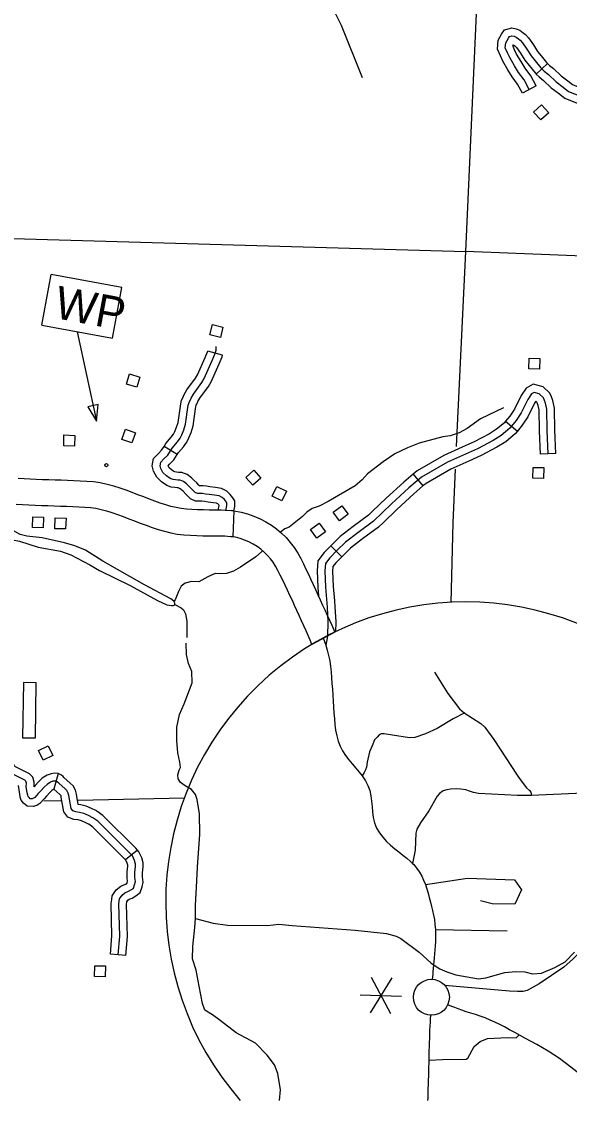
# Model space of a CAD drawing. Extents: x 653372 to 905732, y 627442 to 787275.
# Drawn here: x 859563 to 864892, y 627442 to 637926 of the extents above; entities that cross this region are included whole.
import ezdxf

# ---------------------------------------------------------------- set-up
doc = ezdxf.new("R2010")
doc.units = 0
for name, color, linetype in [('Level 10', 7, 'Continuous'), ('Level 24', 7, 'Continuous'), ('Level 31', 7, 'Continuous'), ('Level 32', 7, 'Continuous'), ('Level 35', 7, 'Continuous'), ('Level 45', 7, 'Continuous'), ('Level 48', 7, 'Continuous'), ('Level 5', 7, 'Continuous'), ('Level 56', 7, 'Continuous'), ('Level 57', 7, 'Continuous'), ('Level 63', 7, 'Continuous')]:
    doc.layers.add(name, color=color, linetype=linetype)

msp = doc.modelspace()

# ---------------------------------------------------------------- linework, layer by layer
at = {"layer": 'Level 10'}
msp.add_line((861632, 633170), (861628, 633170), dxfattribs=at)
for points in [[(861623, 632918), (861632, 633170), (861604, 633172), (861556, 633176), (861505, 633178), (861446, 633179), (861389, 633179), (861332, 633180), (861275, 633182), (861219, 633184), (861167, 633187), (861116, 633194), (861066, 633203), (861016, 633215), (860965, 633229), (860913, 633247), (860860, 633265), (860807, 633286), (860751, 633307), (860694, 633328), (860638, 633349), (860581, 633371), (860522, 633392), (860460, 633412), (860395, 633429), (860329, 633442), (860262, 633452), (860197, 633457), (860134, 633461), (860072, 633464), (860011, 633466), (859950, 633468), (859890, 633470), (859829, 633472), (859768, 633474), (859707, 633477), (859647, 633479), (859588, 633482), (859531, 633486)], [(859510, 633237), (859574, 633233), (859635, 633230), (859696, 633227), (859758, 633224), (859820, 633222), (859880, 633220), (859942, 633218), (860002, 633216), (860062, 633214), (860121, 633211), (860179, 633208), (860234, 633203), (860287, 633196), (860339, 633185), (860390, 633172), (860441, 633155), (860495, 633136), (860551, 633115), (860607, 633094), (860662, 633074), (860717, 633052), (860774, 633031), (860832, 633010), (860891, 632991), (860952, 632973), (861014, 632958), (861078, 632946), (861142, 632938), (861206, 632934), (861268, 632932), (861327, 632930), (861385, 632929), (861443, 632929), (861499, 632928), (861540, 632927), (861623, 632918), (861600, 632921), (861603, 632921)], [(862609, 631993), (862387, 631873), (862371, 631914), (862352, 631959), (862331, 632006), (862309, 632054), (862286, 632103), (862263, 632153), (862241, 632203), (862219, 632251), (862197, 632300), (862173, 632349), (862150, 632399), (862127, 632449), (862103, 632498), (862080, 632546), (862057, 632592), (862034, 632634), (862011, 632671), (861984, 632705), (861955, 632738), (861923, 632769), (861890, 632798), (861854, 632824), (861815, 632848), (861775, 632869), (861733, 632887), (861689, 632902), (861645, 632914), (861623, 632918), (861632, 633170)], [(861628, 633170), (861632, 633170), (861698, 633158), (861762, 633141), (861823, 633120), (861883, 633095), (861939, 633065), (861993, 633032), (862044, 632995), (862092, 632954), (862136, 632911), (862177, 632864), (862216, 632814), (862250, 632761), (862279, 632707), (862304, 632657), (862329, 632606), (862353, 632555), (862376, 632505), (862399, 632456), (862423, 632406), (862446, 632356), (862469, 632306), (862491, 632256), (862513, 632209), (862536, 632159), (862559, 632109), (862581, 632059), (862609, 631993)], [(862497, 631936), (862522, 631865), (862537, 631816), (862550, 631765), (862560, 631714), (862567, 631660), (862573, 631606), (862578, 631550), (862582, 631494), (862586, 631437), (862590, 631380), (862594, 631323)], [(862594, 631324), (862598, 631265), (862602, 631208), (862606, 631151), (862611, 631094), (862618, 631039), (862629, 630985), (862643, 630933), (862662, 630884), (862686, 630838), (862714, 630794), (862745, 630752), (862779, 630712), (862814, 630672), (862848, 630632), (862876, 630596), (862909, 630547), (862932, 630501), (862949, 630453), (862961, 630402), (862968, 630350), (862972, 630298), (862976, 630245), (862983, 630192), (862996, 630140), (863016, 630089), (863044, 630042), (863077, 629999), (863113, 629958), (863153, 629922), (863193, 629888), (863234, 629856), (863273, 629826), (863311, 629796), (863346, 629765), (863366, 629745), (863379, 629733), (863408, 629697), (863433, 629660), (863455, 629621), (863474, 629582), (863491, 629541), (863505, 629499), (863517, 629456), (863529, 629413), (863540, 629369), (863551, 629326), (863561, 629286), (863570, 629243), (863578, 629199), (863584, 629156), (863588, 629100), (863590, 629070), (863590, 629028), (863589, 628986), (863586, 628945), (863583, 628905), (863579, 628866), (863576, 628828), (863573, 628792), (863570, 628758), (863567, 628725), (863564, 628695), (863562, 628667), (863560, 628641), (863558, 628619)], [(864310, 628129), (864261, 628156), (864214, 628181), (864167, 628203), (864120, 628223), (864072, 628244), (864025, 628260), (863978, 628276), (863932, 628290), (863888, 628304), (863846, 628318), (863809, 628331), (863776, 628344), (863748, 628354), (863709, 628372)], [(863539, 628270), (863537, 628236), (863536, 628201), (863534, 628164), (863532, 628125), (863531, 628085), (863530, 628044), (863528, 628003), (863527, 627962), (863526, 627922), (863525, 627882), (863524, 627843), (863523, 627804), (863522, 627764), (863521, 627723), (863520, 627682), (863519, 627639), (863518, 627596), (863516, 627553), (863515, 627509), (863514, 627465), (863513, 627442)], [(865330, 627442), (865314, 627452), (865253, 627495), (865192, 627539), (865133, 627583), (865075, 627629), (865019, 627674), (864963, 627720), (864907, 627764), (864851, 627808), (864795, 627848), (864740, 627885), (864684, 627919), (864629, 627953), (864574, 627984), (864520, 628015), (864466, 628044), (864413, 628073), (864361, 628102), (864310, 628129)]]:
    msp.add_lwpolyline(points, dxfattribs=at)
at = {"layer": 'Level 24'}
msp.add_circle((863549, 628444), 175, dxfattribs=at)
at = {"layer": 'Level 31'}
for points in [[(866640, 630027), (866599, 629966), (866539, 629899), (866453, 629818), (866338, 629745), (866134, 629620), (865971, 629536), (865368, 629198), (865285, 629155), (865227, 629119), (865181, 629080), (865110, 629006), (864928, 628816), (864837, 628736), (864599, 628574), (864480, 628510), (864442, 628501), (864387, 628501), (864308, 628502), (863680, 628560)], [(863491, 629541), (863899, 629601)]]:
    msp.add_lwpolyline(points, dxfattribs=at)
at = {"layer": 'Level 32'}
for points in [[(865025, 630427), (864524, 630406), (864485, 630405), (864387, 630406), (864007, 630425), (863959, 630433), (863921, 630446), (863884, 630461), (863836, 630468), (863789, 630470), (863734, 630466), (863699, 630460), (863664, 630449), (863629, 630423), (863605, 630400), (863525, 630255), (863442, 630139), (863409, 630077), (863399, 630040), (863392, 629874), (863366, 629745)], [(863899, 629601), (864356, 629585), (864425, 629488), (864361, 629349), (864141, 629352), (864028, 629380)], [(863889, 627842), (863904, 627853), (863964, 627967), (864023, 628013), (864094, 628042), (864290, 628053), (864374, 628051), (864403, 628079)], [(863524, 627834), (863657, 627839), (863889, 627842)]]:
    msp.add_lwpolyline(points, dxfattribs=at)
at = {"layer": 'Level 35'}
for points in [[(862614, 638007), (862673, 637893), (862875, 637384)], [(864252, 634172), (864027, 634067), (863896, 633973), (863821, 633929), (863733, 633901), (863662, 633890), (863431, 633830), (863316, 633785), (863194, 633726), (863080, 633648), (862927, 633532), (862876, 633473), (862809, 633413), (862546, 633261), (862459, 633218), (862389, 633194), (862337, 633160), (862296, 633118), (862165, 633012), (862125, 632995), (862081, 632965)], [(860884, 632300), (860976, 632258), (861021, 632250), (861041, 632252), (861054, 632257), (861055, 632274), (861043, 632293), (861015, 632315), (860758, 632453), (860355, 632683), (860184, 632788), (860080, 632831), (859982, 632862), (859765, 632908), (859614, 632924), (859549, 632941), (859417, 633017)], [(859418, 632918), (859476, 632890), (859543, 632878), (859725, 632819), (859941, 632780), (860043, 632744), (860228, 632648), (860323, 632592), (860621, 632447), (860884, 632300)], [(861907, 632783), (861898, 632772), (861841, 632725), (861693, 632623), (861626, 632585), (861558, 632561), (861488, 632559), (861446, 632564), (861376, 632531), (861287, 632482), (861215, 632484), (861154, 632468), (861115, 632438), (861090, 632388), (861056, 632305), (861045, 632291)], [(861053, 632272), (861054, 632271)], [(861055, 632260), (861117, 632230), (861138, 632208), (861157, 632170), (861171, 632100), (861170, 631942)], [(861216, 630464), (861153, 630499), (861108, 630531), (861088, 630568), (861084, 630605), (861097, 630650), (861108, 630676), (861103, 630730), (861082, 630818), (861074, 630941), (861075, 631069), (861101, 631192), (861146, 631297), (861222, 631501), (861219, 631609), (861188, 631689), (861169, 631776), (861164, 631886)], [(862073, 627442), (862082, 627545), (862056, 627702), (862025, 627787), (861953, 627881), (861839, 627997), (861649, 628100), (861494, 628219), (861420, 628272), (861346, 628319), (861323, 628382), (861291, 628551), (861260, 628708), (861227, 628818), (861228, 628938), (861247, 629122), (861255, 629208), (861254, 629340), (861264, 629510), (861276, 629709), (861297, 630030), (861294, 630228), (861271, 630366), (861255, 630414), (861216, 630464)], [(861255, 629208), (861428, 629165), (861566, 629145), (861954, 629143), (862067, 629154), (862195, 629140), (862809, 629096), (863112, 629065), (863207, 629039), (863251, 629016), (863429, 628882), (863546, 628776), (863630, 628720), (863699, 628690), (863786, 628661), (864008, 628622), (864079, 628634), (864265, 628684), (864372, 628694), (864459, 628690), (864534, 628673), (864619, 628677), (864750, 628734), (864850, 628790), (864942, 628882)]]:
    msp.add_lwpolyline(points, dxfattribs=at)
at = {"layer": 'Level 45'}
for p, q in [((864569, 637416), (864678, 637520)), ((864567, 637301), (864434, 637231)), ((861519, 634683), (861374, 634722)), ((864271, 634043), (864386, 633947)), ((861076, 633718), (860949, 633797)), ((864760, 633729), (864610, 633723)), ((863371, 633527), (863467, 633413)), ((862571, 632831), (862677, 632725)), ((859919, 630618), (859878, 630467)), ((860690, 629875), (860574, 629780)), ((860578, 628850), (860428, 628862))]:
    msp.add_line(p, q, dxfattribs=at)
for points in [[(864434, 637231), (864388, 637319), (864336, 637389), (864293, 637458), (864244, 637541), (864222, 637592), (864191, 637659), (864199, 637746), (864230, 637805)], [(864230, 637805), (864261, 637847), (864331, 637865), (864374, 637856), (864411, 637843), (864442, 637818), (864465, 637800), (864494, 637768), (864541, 637701), (864582, 637636), (864616, 637592), (864670, 637528), (864678, 637520)], [(864501, 637266), (864452, 637359), (864398, 637432), (864357, 637497), (864311, 637576), (864291, 637622), (864267, 637672), (864272, 637721), (864299, 637765), (864309, 637782), (864333, 637788), (864353, 637783), (864374, 637776), (864395, 637760), (864413, 637745), (864435, 637721), (864478, 637659), (864520, 637593), (864557, 637545), (864614, 637477), (864646, 637444), (864687, 637412), (864764, 637341), (864830, 637289), (864883, 637248), (865000, 637202)], [(864341, 637689), (864348, 637701), (864348, 637701), (864362, 637690), (864376, 637674), (864416, 637618), (864459, 637550), (864499, 637498), (864559, 637427), (864569, 637416)], [(864567, 637301), (864516, 637399), (864460, 637474), (864421, 637537), (864378, 637610), (864359, 637653), (864344, 637685), (864345, 637697), (864341, 637689)], [(864678, 637520), (864697, 637500), (864736, 637469), (864813, 637398), (864876, 637349), (864921, 637314), (865033, 637269), (865090, 637237)], [(864569, 637416), (864596, 637388), (864638, 637355), (864715, 637283), (864784, 637230), (864846, 637183), (864968, 637134), (865017, 637106)], [(861551, 633171), (861561, 633222), (861561, 633249), (861557, 633256), (861536, 633280), (861516, 633300), (861484, 633316), (861441, 633325), (861387, 633330), (861351, 633335), (861324, 633339), (861301, 633340), (861273, 633341), (861251, 633351), (861235, 633367), (861214, 633388), (861186, 633416), (861166, 633435), (861137, 633456), (861105, 633469), (861083, 633471), (861062, 633473), (861037, 633476), (861009, 633485), (860974, 633510), (860938, 633544), (860917, 633584), (860910, 633610), (860917, 633644), (860948, 633676), (860985, 633714), (861028, 633782), (861079, 633841), (861107, 633879), (861123, 633911), (861142, 633958), (861159, 634014), (861185, 634198), (861192, 634223), (861212, 634268), (861234, 634305), (861318, 634420), (861340, 634458), (861417, 634631), (861444, 634693), (861455, 634734), (861455, 634767)], [(861131, 634270), (861146, 634302), (861171, 634346), (861255, 634461), (861273, 634492), (861348, 634661), (861373, 634718), (861374, 634722)], [(861267, 634207), (861279, 634233), (861297, 634265), (861381, 634379), (861407, 634424), (861486, 634601), (861515, 634668), (861519, 634683)], [(864716, 634279), (864702, 634314), (864635, 634377), (864538, 634401), (864471, 634365), (864423, 634292), (864356, 634160), (864312, 634093), (864271, 634043)], [(860949, 633797), (860968, 633827), (861020, 633887), (861042, 633918), (861054, 633942), (861071, 633983), (861086, 634031), (861112, 634212), (861120, 634248), (861131, 634270)], [(864685, 633726), (864675, 633952), (864673, 634161), (864660, 634219), (864639, 634270), (864598, 634309), (864548, 634321), (864523, 634308), (864488, 634255), (864421, 634123), (864373, 634048), (864312, 633976), (864228, 633904), (864150, 633855), (863999, 633775), (863705, 633643), (863454, 633499), (863330, 633394), (863162, 633241), (862987, 633071), (862833, 632959), (862713, 632866), (862631, 632785), (862562, 632716), (862519, 632659), (862512, 632588), (862520, 632431), (862535, 632234), (862543, 632092), (862539, 631954), (862522, 631865)], [(864578, 634221), (864575, 634227), (864566, 634236), (864553, 634217), (864486, 634085), (864433, 634004), (864386, 633947)], [(864610, 633723), (864600, 633950), (864598, 634152), (864588, 634196), (864578, 634221)], [(864760, 633729), (864750, 633954), (864748, 634170), (864732, 634243), (864716, 634279)], [(861076, 633718), (861089, 633738), (861137, 633794), (861171, 633840), (861191, 633880), (861212, 633932), (861233, 633997), (861259, 634184), (861263, 634198), (861267, 634207)], [(864271, 634043), (864259, 634028), (864184, 633965), (864113, 633920), (863966, 633843), (863850, 633790)], [(864386, 633947), (864366, 633923), (864273, 633843), (864187, 633790), (864032, 633708), (863912, 633654)], [(861122, 633373), (861117, 633378), (861101, 633390), (861088, 633395), (861076, 633396), (861053, 633399), (861020, 633402), (860975, 633418), (860926, 633452), (860878, 633498), (860846, 633556), (860833, 633608), (860848, 633680), (860894, 633728), (860926, 633761), (860949, 633797)], [(861227, 633481), (861215, 633492), (861174, 633523), (861122, 633543), (861090, 633545), (861070, 633548), (861053, 633549), (861044, 633553), (861021, 633569), (860998, 633590), (860988, 633609), (861001, 633624), (861044, 633667), (861076, 633718)], [(863850, 633790), (863671, 633709), (863411, 633561), (863371, 633527)], [(863912, 633654), (863739, 633576), (863497, 633438), (863467, 633413)], [(863371, 633527), (863280, 633451), (863110, 633295), (862978, 633167)], [(861628, 633170), (861636, 633215), (861636, 633269), (861619, 633299), (861591, 633331), (861561, 633362), (861508, 633388), (861451, 633399), (861396, 633404), (861362, 633410), (861331, 633414), (861304, 633415), (861293, 633416), (861288, 633420), (861267, 633442), (861238, 633470), (861227, 633481)], [(863467, 633413), (863379, 633338), (863213, 633186), (863082, 633059)], [(861477, 633178), (861485, 633224), (861481, 633229), (861472, 633239), (861460, 633245), (861430, 633250), (861377, 633255), (861341, 633261), (861316, 633264), (861297, 633266), (861256, 633267), (861208, 633288), (861182, 633315), (861161, 633335), (861134, 633362), (861122, 633373)], [(862978, 633167), (862938, 633129), (862788, 633019), (862663, 632922), (862578, 632838), (862571, 632831)], [(863082, 633059), (863035, 633014), (862878, 632899), (862763, 632809), (862684, 632732), (862677, 632725)], [(862571, 632831), (862506, 632765), (862446, 632687), (862437, 632589), (862445, 632426), (862452, 632344)], [(862677, 632725), (862619, 632666), (862591, 632630), (862588, 632586), (862595, 632436), (862606, 632296)], [(862606, 632296), (862610, 632239), (862619, 632093), (862616, 631996)], [(863579, 631602), (863708, 631396), (863824, 631246), (863868, 631207), (864031, 631104), (864069, 631069), (864158, 630949), (864384, 630602), (864412, 630559), (864475, 630481), (864504, 630453), (864516, 630436), (864524, 630406)], [(863875, 631209), (863762, 631150), (863606, 631057), (863492, 631004), (863389, 630970), (863337, 630965), (863170, 630991), (863090, 631005), (863061, 631005), (863042, 630995), (863021, 630972), (862997, 630945), (862972, 630888), (862948, 630830), (862926, 630729), (862919, 630680), (862909, 630656), (862897, 630629), (862876, 630596)], [(859656, 630600), (859641, 630616), (859503, 630685), (859494, 630694), (859489, 630704), (859468, 630768), (859459, 630900), (859437, 630973), (859428, 630995)], [(860503, 628856), (860518, 629038), (860509, 629351), (860517, 629401), (860542, 629437), (860568, 629460), (860605, 629476), (860634, 629492), (860653, 629506), (860663, 629538), (860670, 629568), (860665, 629609), (860665, 629658), (860671, 629714), (860671, 629738), (860661, 629773), (860641, 629817), (860621, 629841), (860305, 630154), (860258, 630189), (860213, 630212), (860169, 630230), (860127, 630240), (860090, 630245), (860062, 630256), (860046, 630277), (860024, 630405), (860018, 630429), (860005, 630453), (859986, 630470), (859926, 630525), (859911, 630538), (859899, 630544), (859883, 630545), (859868, 630543), (859846, 630536), (859811, 630513), (859783, 630485), (859752, 630451), (859726, 630423), (859692, 630385), (859680, 630378), (859665, 630373), (859648, 630374), (859636, 630384), (859627, 630395), (859623, 630408), (859619, 630430), (859609, 630493), (859612, 630525), (859606, 630543), (859595, 630555), (859460, 630623)], [(859968, 630588), (859953, 630602), (859919, 630618), (859880, 630621), (859850, 630616), (859814, 630604), (859763, 630572), (859729, 630537), (859697, 630501), (859686, 630489), (859685, 630496), (859687, 630534), (859673, 630582), (859656, 630600)], [(860286, 630259), (860245, 630280), (860193, 630302), (860141, 630314), (860115, 630317), (860097, 630419), (860089, 630456), (860065, 630500), (860037, 630526), (859976, 630581), (859968, 630588)], [(859878, 630467), (859858, 630455), (859838, 630434), (859807, 630400), (859782, 630372), (859740, 630326), (859711, 630309), (859675, 630297), (859619, 630301), (859582, 630331), (859561, 630359), (859550, 630389), (859545, 630418), (859532, 630503)], [(860216, 630126), (860181, 630144), (860146, 630159), (860114, 630167), (860071, 630172), (860014, 630194), (859976, 630247), (859950, 630390), (859947, 630403), (859946, 630406), (859936, 630415), (859878, 630467)], [(860690, 629875), (860676, 629892), (860354, 630211), (860297, 630253), (860286, 630259)], [(860574, 629780), (860565, 629791), (860256, 630097), (860218, 630125), (860216, 630126)], [(860588, 629371), (860588, 629373), (860598, 629387), (860609, 629396), (860638, 629408), (860676, 629429), (860717, 629462), (860735, 629518), (860746, 629563), (860740, 629614), (860740, 629654), (860747, 629711), (860745, 629749), (860732, 629799), (860705, 629857), (860690, 629875)], [(860440, 629395), (860446, 629430), (860485, 629487), (860528, 629525), (860573, 629544), (860589, 629553), (860591, 629558), (860594, 629573), (860591, 629604), (860590, 629662), (860596, 629717), (860596, 629727), (860590, 629748), (860577, 629776), (860574, 629780)], [(860428, 628862), (860442, 629040), (860434, 629356), (860440, 629395)], [(860578, 628850), (860593, 629036), (860584, 629346), (860588, 629371)], [(864285, 629086), (863588, 629100)]]:
    msp.add_lwpolyline(points, dxfattribs=at)
at = {"layer": 'Level 48'}
for p, q in [((863163, 628632), (862953, 628292)), ((862963, 628638), (863153, 628286)), ((862858, 628468), (863258, 628456))]:
    msp.add_line(p, q, dxfattribs=at)
at = {"layer": 'Level 5'}
for points in [[(863885, 635693), (864078, 640030)], [(858572, 635843), (863885, 635693)], [(863795, 633798), (863885, 635693)], [(866577, 635585), (863885, 635693)], [(863743, 632282), (863760, 633055), (863784, 633577)], [(859945, 630353), (859779, 630349)], [(861145, 630378), (860115, 630356)]]:
    msp.add_lwpolyline(points, dxfattribs=at)
at = {"layer": 'Level 56'}
for points in [[(864543, 637047), (864620, 637117), (864690, 637040), (864613, 636970)], [(861395, 634881), (861420, 634982), (861521, 634957), (861497, 634856)], [(864497, 634552), (864500, 634656), (864604, 634652), (864601, 634548)], [(860584, 634402), (860614, 634502), (860714, 634472), (860684, 634372)], [(859973, 633804), (859976, 633909), (860080, 633905), (860077, 633801)], [(860539, 633866), (860573, 633964), (860672, 633929), (860637, 633831)], [(864535, 633490), (864538, 633594), (864642, 633591), (864639, 633487)], [(861813, 633420), (861744, 633497), (861821, 633567), (861891, 633490)], [(862000, 633315), (862045, 633408), (862139, 633363), (862094, 633269)], [(862656, 633075), (862593, 633158), (862677, 633221), (862739, 633138)], [(859669, 633010), (859672, 633114), (859777, 633111), (859774, 633007)], [(859888, 632998), (859891, 633102), (859996, 633099), (859992, 632995)], [(862436, 632907), (862375, 632991), (862459, 633052), (862520, 632968)], [(859773, 630749), (859728, 630843), (859823, 630888), (859867, 630794)], [(860272, 628647), (860276, 628751), (860380, 628748), (860377, 628644)]]:
    msp.add_lwpolyline(points, close=True, dxfattribs=at)
at = {"layer": 'Level 57'}
for p, q in [((859759, 634976), (859850, 635468)), ((860538, 635341), (859850, 635468)), ((860447, 634849), (860538, 635341)), ((859759, 634976), (860447, 634849)), ((859582, 631503), (859574, 630966)), ((859707, 631501), (859582, 631503)), ((859698, 630964), (859707, 631501)), ((859574, 630966), (859698, 630964))]:
    msp.add_line(p, q, dxfattribs=at)
msp.add_lwpolyline([(860103, 634912), (860291, 634044)], dxfattribs=at)
msp.add_lwpolyline([(860309, 634205), (860209, 634183), (860291, 634044)], close=True, dxfattribs=at)
msp.add_circle((860388, 633615), 15, dxfattribs=at)
at = {"layer": 'Level 63'}
msp.add_arc((863883, 629368), 2918, 318.7008, 221.2992, dxfattribs=at)

# ---------------------------------------------------------------- texts
at = {"layer": 'Level 57'}
msp.add_text('WP', height=316.8, rotation=349.3682, dxfattribs=at).set_placement((859870, 635048))

doc.saveas('drawing.dxf')
